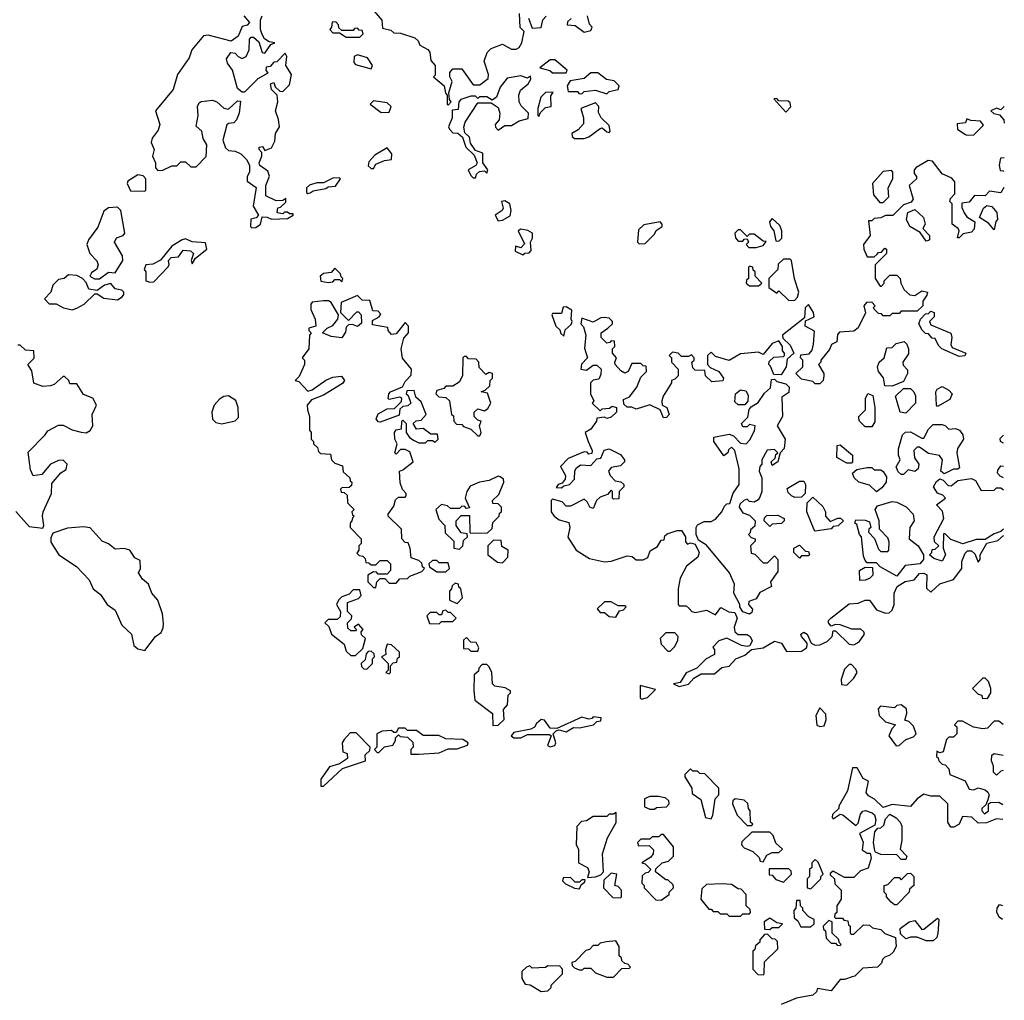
# Model space of a CAD drawing. Extents: x 2380107 to 2585170, y 384273 to 546161.
# Tile 299 of 331: x 2563553 to 2567900, y 461618 to 465948. Entities that reach past the tile are written whole.
import ezdxf

# ---------------------------------------------------------------- set-up
doc = ezdxf.new("R2010")
doc.units = 0

msp = doc.modelspace()

# ---------------------------------------------------------------- linework, layer by layer
at = {"layer": '0CON05XD'}
for points in [[(2564542.5, 465965), (2564567.5, 465935), (2564557, 465923), (2564535, 465917.5), (2564517.5, 465875), (2564487, 465853), (2564385, 465880), (2564365, 465876.7), (2564313.3, 465815), (2564300.7, 465779.3), (2564250, 465705), (2564231.2, 465638.8), (2564195, 465596.2), (2564153.3, 465545), (2564172.5, 465485), (2564165, 465460), (2564137.5, 465425), (2564133.3, 465405), (2564147.5, 465375), (2564140, 465345), (2564152.5, 465315), (2564153, 465293), (2564162.5, 465282.5), (2564185, 465283.3), (2564225, 465302.5), (2564247, 465303), (2564265, 465320), (2564285, 465320), (2564308.3, 465298.3), (2564331.7, 465298.3), (2564377, 465343), (2564380, 465395), (2564363.6, 465423.6), (2564357.5, 465455), (2564333, 465477), (2564341.2, 465525), (2564338, 465565), (2564345, 465580), (2564355, 465586.2), (2564405, 465592.5), (2564423.3, 465585), (2564455, 465557.5), (2564475, 465552.5), (2564515, 465590), (2564528.3, 465588.3), (2564522.5, 465535), (2564510, 465505), (2564498.3, 465491.7), (2564475, 465490), (2564467, 465483), (2564450, 465415), (2564461.7, 465381.7), (2564475, 465370), (2564505, 465367.5), (2564530, 465355), (2564555, 465330), (2564567.5, 465305), (2564567.5, 465275), (2564557.5, 465255), (2564557.5, 465235), (2564597, 465207), (2564583.8, 465125), (2564607.5, 465085), (2564597, 465073), (2564573.3, 465066.7), (2564572.5, 465035), (2564578.3, 465028.3), (2564595, 465030)], [(2564595, 465030), (2564616.7, 465045), (2564623, 465077), (2564646.4, 465076.4), (2564665, 465067.5), (2564735, 465070), (2564760, 465085), (2564760, 465090), (2564745, 465090), (2564735, 465097.5), (2564722.5, 465097.5), (2564715, 465090), (2564690, 465095), (2564693, 465117), (2564705, 465120), (2564728.3, 465141.7), (2564728.3, 465158.3), (2564715, 465150), (2564685, 465147.5), (2564640, 465170), (2564640, 465215), (2564656.4, 465256.4), (2564648.3, 465278.3), (2564613.6, 465303.6), (2564610, 465315), (2564622.5, 465345), (2564621.7, 465361.7), (2564610, 465375), (2564610, 465385), (2564625, 465387.5), (2564635, 465370), (2564665, 465382.5), (2564679.3, 465410.7), (2564682.5, 465445), (2564700, 465475), (2564696.4, 465506.4), (2564682.5, 465545), (2564692.5, 465585), (2564690, 465615), (2564665, 465640), (2564660, 465665), (2564675, 465670), (2564681.7, 465651.7), (2564701.7, 465631.7), (2564715, 465630), (2564745, 465660), (2564752.5, 465705), (2564727.5, 465745), (2564732.5, 465785), (2564725, 465800), (2564688.3, 465761.7), (2564675, 465760), (2564658.3, 465741.7), (2564641.7, 465738.3), (2564640, 465725), (2564648.3, 465711.7), (2564605, 465686.2), (2564545, 465627.5), (2564535, 465627.5), (2564514.3, 465644.3), (2564492, 465725), (2564471.2, 465755), (2564466.2, 465775), (2564485, 465802.5), (2564505, 465800), (2564517.5, 465785), (2564535, 465776.7), (2564552.5, 465785), (2564566.7, 465815), (2564568.3, 465861.7), (2564575, 465870), (2564585, 465870), (2564609.3, 465849.3), (2564623, 465803), (2564635, 465800), (2564661.7, 465838.3), (2564680, 465845), (2564655, 465850), (2564633.3, 465863.3), (2564623, 465883), (2564616.7, 465905), (2564616.7, 465945), (2564623.3, 465965)], [(2565117.5, 465985), (2565152.5, 465945), (2565155, 465910), (2565191.7, 465901.7), (2565205, 465890), (2565235, 465887.5), (2565297, 465867), (2565312.5, 465855), (2565320, 465835), (2565355, 465816), (2565363.8, 465805), (2565368, 465768), (2565388, 465745), (2565386.7, 465703.3), (2565380, 465695), (2565426.7, 465655), (2565433, 465623), (2565440, 465615), (2565440, 465575), (2565445, 465570)], [(2565445, 465570), (2565457.5, 465585), (2565450, 465595), (2565447.5, 465625), (2565462.5, 465675), (2565452.5, 465695), (2565452.5, 465715), (2565465, 465730), (2565505, 465730), (2565555, 465660), (2565585, 465660), (2565621.7, 465688.3), (2565622.5, 465705), (2565603.3, 465765), (2565617, 465803), (2565635, 465820), (2565685, 465840), (2565725, 465817.5), (2565745, 465817.5), (2565757.5, 465825), (2565770, 465845), (2565780, 465895), (2565763, 465913), (2565760, 465975)], [(2565800, 465955), (2565815, 465910), (2565855, 465912.5), (2565862.5, 465947.5), (2565877, 465963)], [(2565987, 465953), (2565971.7, 465938.3), (2565970, 465925), (2566005, 465922.5), (2566045, 465892.5), (2566075, 465900), (2566080, 465915), (2566068.3, 465928.3), (2566060, 465965)], [(2565055, 465870), (2565070, 465885), (2565065, 465900), (2565051.7, 465901.7), (2565045, 465910), (2565031.7, 465908.3), (2565025, 465900), (2564975, 465900), (2564961.7, 465911.7), (2564960, 465925), (2564948.3, 465938.3), (2564933, 465937), (2564930, 465915), (2564922.5, 465905), (2564935, 465890), (2564965, 465890), (2564995, 465870), (2565055, 465870)], [(2565105, 465730), (2565110, 465745), (2565088.8, 465778.8), (2565045, 465792.5), (2565030, 465785), (2565028.3, 465758.3), (2565035, 465750), (2565105, 465730)], [(2565965, 465712.5), (2565970, 465725), (2565915, 465770), (2565895, 465770), (2565850, 465735), (2565893.3, 465723.3), (2565905, 465713.3), (2565965, 465712.5)], [(2565565, 465250), (2565570, 465265), (2565583, 465277), (2565605, 465280), (2565615, 465270), (2565620, 465285), (2565597.5, 465315), (2565598.3, 465358.3), (2565565, 465370), (2565543, 465403), (2565538.3, 465428.3), (2565518.3, 465448.3), (2565513.6, 465473.6), (2565520, 465495), (2565575, 465580), (2565635, 465580), (2565665, 465560), (2565672.5, 465535), (2565670, 465505), (2565652.5, 465485), (2565653, 465473), (2565665, 465460), (2565695, 465480), (2565725, 465480), (2565758.3, 465501.7), (2565798.3, 465511.7), (2565800, 465535), (2565767, 465567), (2565757.5, 465585), (2565756.7, 465615), (2565763.9, 465636.1), (2565797.5, 465665), (2565810, 465685), (2565808.3, 465698.3), (2565795, 465690), (2565765, 465700), (2565705, 465690), (2565675, 465650), (2565657.5, 465605), (2565638.3, 465591.7), (2565615, 465606.7), (2565582.5, 465607.5), (2565575, 465600), (2565565, 465610), (2565545, 465610), (2565500, 465595), (2565492.5, 465585), (2565489.3, 465550.7), (2565461.7, 465548.3), (2565462, 465515), (2565446.7, 465475), (2565450, 465465), (2565465, 465447.5), (2565487, 465447), (2565508.3, 465428.3), (2565522.5, 465385), (2565558.8, 465348.8), (2565572.5, 465315), (2565566.7, 465303.3), (2565532.5, 465285), (2565545, 465260), (2565555, 465250), (2565565, 465250)], [(2566145, 465620), (2566155, 465630), (2566195, 465640), (2566200, 465655), (2566177, 465677), (2566143, 465683), (2566105, 465712.5), (2566075, 465712.5), (2566045, 465687.5), (2565983, 465677), (2565970, 465655), (2565975, 465630), (2566015, 465630), (2566021.7, 465621.7), (2566035, 465620), (2566045, 465630), (2566095, 465636.7), (2566145, 465620)], [(2565845, 465520), (2565851.7, 465538.3), (2565875, 465560), (2565900, 465565), (2565898.3, 465611.7), (2565908.3, 465628.3), (2565875, 465626.7), (2565853.8, 465605), (2565840, 465555), (2565840, 465525), (2565845, 465520)], [(2566935, 465540), (2566957, 465563), (2566955, 465580), (2566945, 465587.5), (2566905, 465590), (2566895, 465600), (2566881.7, 465598.3), (2566935, 465540)], [(2565148.3, 465538.3), (2565185, 465540), (2565192.5, 465565), (2565175, 465580), (2565115, 465590), (2565100, 465575), (2565148.3, 465538.3)], [(2566003, 465423), (2566045, 465423.3), (2566065, 465430), (2566115, 465467.5), (2566125, 465470), (2566145, 465452.5), (2566155, 465450), (2566160, 465455), (2566155, 465480), (2566120, 465515), (2566108.3, 465538.3), (2566110, 465565), (2566095, 465580), (2566030, 465555), (2566042.5, 465515), (2566041.7, 465488.3), (2566019.3, 465460.7), (2565990, 465445), (2565991.7, 465431.7), (2566003, 465423)], [(2567899.8, 465564.8), (2567885, 465550), (2567865, 465557.5), (2567840, 465545), (2567853, 465533), (2567878.3, 465528.3), (2567897.5, 465505), (2567899.4, 465490.1)], [(2567735, 465437.5), (2567765, 465440), (2567808.3, 465481.7), (2567795, 465500), (2567752.5, 465502.5), (2567735, 465510), (2567728.3, 465491.7), (2567691.7, 465488.3), (2567692.5, 465465), (2567725, 465442.5), (2567735, 465437.5)], [(2565115, 465290), (2565125, 465310), (2565163.6, 465326.4), (2565195, 465330), (2565196.7, 465355), (2565175, 465382.5), (2565120.7, 465349.3), (2565095, 465320), (2565091.7, 465301.7), (2565105, 465290), (2565115, 465290)], [(2567898.6, 465337.1), (2567883.3, 465336.7), (2567877.5, 465305), (2567881.7, 465281.7), (2567895, 465280), (2567898.2, 465276.8)], [(2567897.9, 465206.6), (2567885, 465182.5), (2567835, 465190), (2567815, 465170), (2567768.3, 465171.7), (2567745, 465142.5), (2567711.7, 465138.3), (2567711.7, 465118.3), (2567722.5, 465095), (2567735, 465077.5), (2567770, 465055), (2567767, 465023), (2567755, 465010), (2567718.3, 465001.7), (2567700, 464985), (2567692.5, 464985), (2567700, 465015), (2567696.4, 465026.4), (2567670, 465045), (2567670, 465135), (2567660, 465145), (2567661.7, 465158.3), (2567681.7, 465178.3), (2567681.7, 465231.7), (2567668.3, 465248.3), (2567625, 465267.5), (2567583, 465323), (2567563.6, 465326.4), (2567510, 465295), (2567502.5, 465285), (2567501.7, 465268.3), (2567512.5, 465255), (2567512.5, 465245), (2567480, 465215), (2567497.5, 465155), (2567488.3, 465141.7), (2567455, 465130), (2567407, 465083), (2567375, 465082.5), (2567355, 465072.5), (2567325, 465070), (2567315, 465060), (2567300, 465060), (2567307.5, 464995), (2567277.5, 464955), (2567280, 464935), (2567295, 464900), (2567325, 464900), (2567338.3, 464911.7), (2567345, 464920), (2567358.3, 464921.7), (2567371.7, 464938.3), (2567380, 464935), (2567380, 464915), (2567330, 464865), (2567330, 464805), (2567351.7, 464771.7), (2567358.3, 464771.7), (2567370, 464785), (2567370, 464795), (2567395, 464820), (2567425, 464820), (2567440, 464805), (2567442.5, 464785), (2567457.5, 464755), (2567483, 464733), (2567505, 464730), (2567535, 464750), (2567560, 464745), (2567558.3, 464731.7), (2567540, 464705), (2567540, 464685), (2567515, 464660), (2567445, 464660), (2567435, 464650), (2567405, 464650), (2567395, 464640), (2567365, 464640), (2567358.3, 464648.3), (2567345, 464650), (2567325, 464670), (2567323, 464677), (2567330, 464685), (2567315, 464700), (2567291.7, 464698.3), (2567280, 464685), (2567287, 464653), (2567255, 464587.5), (2567235, 464572.5), (2567171.7, 464568.3), (2567163, 464557), (2567160, 464525), (2567137, 464513), (2567128.3, 464491.7), (2567090, 464445), (2567090, 464435), (2567080, 464425), (2567102.5, 464385), (2567102.5, 464375), (2567100, 464355), (2567085, 464340), (2567065, 464340), (2567055, 464350), (2567005, 464360), (2566980, 464385), (2567010, 464415), (2567010, 464445), (2567000, 464455), (2567001.7, 464468.3), (2567038.3, 464471.7), (2567051.7, 464488.3), (2567057.5, 464515), (2567061.7, 464571.7), (2567020, 464595), (2567021.7, 464618.3), (2567060, 464635), (2567057.5, 464655), (2567035, 464690), (2567020, 464675), (2567018.3, 464631.7), (2566920, 464555), (2566921.7, 464541.7), (2566955, 464510), (2566970, 464475), (2566941.7, 464448.3), (2566937.5, 464415), (2566915, 464380), (2566881.7, 464381.7), (2566868.3, 464418.3), (2566860, 464425), (2566861.7, 464438.3), (2566883, 464457), (2566925, 464460), (2566930, 464465), (2566930, 464475), (2566920, 464485), (2566920, 464505), (2566905, 464530), (2566875, 464517.5), (2566835, 464470), (2566815, 464480), (2566735, 464472.5), (2566685, 464443.3), (2566625, 464460), (2566605, 464480), (2566590, 464465), (2566590, 464425), (2566601.7, 464411.7), (2566640, 464395), (2566660, 464365), (2566657, 464353), (2566608.3, 464348.3), (2566580, 464375), (2566578.3, 464398.3), (2566535, 464400), (2566525, 464410), (2566520, 464435), (2566530, 464445), (2566530, 464455), (2566518.3, 464468.3), (2566505, 464460), (2566475, 464460), (2566460, 464475), (2566435, 464480), (2566420, 464465), (2566430, 464455), (2566430, 464435), (2566460, 464405), (2566460, 464375), (2566445, 464360), (2566430, 464355), (2566430, 464345), (2566393.3, 464285), (2566387.5, 464265), (2566390, 464245), (2566410, 464235), (2566420, 464205), (2566408.3, 464191.7), (2566395, 464190), (2566380, 464225), (2566335, 464247.5), (2566275, 464227.5), (2566255, 464236.7), (2566235, 464236.7), (2566220.4, 464250.5), (2566219.3, 464270.7), (2566245, 464282.5), (2566277.5, 464325), (2566295, 464370), (2566320, 464395), (2566318.3, 464418.3), (2566305, 464420), (2566295, 464430), (2566255, 464430), (2566240, 464395), (2566225, 464387.5), (2566207, 464397), (2566182.5, 464425), (2566180, 464435), (2566187.5, 464455), (2566170, 464475), (2566170, 464495), (2566180, 464505), (2566178.3, 464528.3), (2566165, 464530), (2566158.3, 464521.7), (2566145, 464520), (2566120, 464545), (2566120, 464565), (2566150, 464585), (2566170, 464605), (2566170, 464615), (2566155, 464630), (2566135, 464632.5), (2566118.3, 464631.7), (2566085, 464612.5), (2566035, 464630), (2566030, 464605), (2566041.7, 464591.7), (2566052.5, 464555), (2566047, 464497), (2566060, 464455), (2566033, 464427), (2566030, 464405), (2566055, 464400), (2566085, 464422.5), (2566101.7, 464421.7), (2566120, 464405), (2566119.3, 464380.7), (2566109.3, 464360.7), (2566085, 464356.7), (2566073.3, 464345), (2566072.5, 464295), (2566087.5, 464265), (2566080, 464255), (2566115, 464220), (2566125, 464230), (2566157, 464233), (2566168.3, 464241.7), (2566187.5, 464235), (2566187.5, 464215), (2566165, 464193.3), (2566145, 464187.5), (2566135, 464192.5), (2566101.7, 464188.3), (2566100, 464175), (2566075, 464140), (2566050, 464125), (2566062.5, 464085), (2566080, 464045), (2566078.3, 464031.7), (2566065, 464030), (2566058.3, 464038.3), (2566045, 464040), (2565975, 464010), (2565940, 463975), (2565962.5, 463935), (2565961.7, 463918.3), (2565948.3, 463901.7), (2565930, 463895), (2565921.7, 463881.7), (2565945, 463880), (2565955, 463890), (2565980, 463895), (2566001.7, 463918.3), (2566003.6, 463956.4), (2566010.7, 463969.3), (2566028.3, 463981.7), (2566075, 463980), (2566101.7, 464008.3), (2566118.3, 464011.7), (2566133.6, 464046.4), (2566155, 464052.5), (2566205, 464027.5), (2566222.5, 464005), (2566222.5, 463995), (2566205, 463977.5), (2566165, 463970), (2566152.5, 463955), (2566160, 463935), (2566181.7, 463911.7), (2566207, 463907), (2566220, 463895), (2566220, 463885), (2566200, 463865), (2566198.3, 463831.7), (2566175, 463830), (2566170, 463835), (2566170, 463865), (2566165, 463870), (2566148.3, 463851.7), (2566115, 463840), (2566100, 463825), (2566085, 463790), (2566070, 463795), (2566058.3, 463818.3), (2566045, 463830), (2565985, 463800), (2565965, 463800), (2565948.3, 463818.3), (2565905, 463830), (2565900, 463825), (2565900, 463775), (2565912.5, 463755), (2565935, 463740), (2565977, 463727), (2565982.5, 463705), (2565973.6, 463663.6), (2566010, 463605), (2566068.3, 463568.3), (2566135, 463553.3), (2566165, 463556.7), (2566235, 463580), (2566257, 463577), (2566275, 463562.5), (2566305, 463562.5), (2566326.2, 463573.8), (2566337, 463603), (2566368.3, 463621.7), (2566385, 463650), (2566398.3, 463651.7), (2566401.7, 463668.3), (2566411.7, 463678.3), (2566455, 463692.5), (2566475, 463692.5), (2566492.5, 463665), (2566493, 463643), (2566501.7, 463631.7), (2566515, 463637.5), (2566535, 463632.5), (2566553.3, 463595), (2566547.5, 463575), (2566497.5, 463535), (2566468.3, 463481.7), (2566460, 463435), (2566460, 463365), (2566465, 463360), (2566495, 463360), (2566508.3, 463348.3), (2566520, 463335), (2566535, 463330), (2566585, 463340), (2566625, 463320), (2566648.3, 463351.7), (2566683.6, 463333.6), (2566710.7, 463330.7), (2566720, 463305), (2566707.5, 463265), (2566710, 463245), (2566725, 463232.5), (2566765, 463233.8), (2566777.5, 463225), (2566786.7, 463205), (2566776.7, 463183.3), (2566765, 463180), (2566740, 463185), (2566675, 463217.5), (2566640, 463205), (2566613, 463177), (2566620, 463165), (2566620, 463145), (2566583.9, 463126.1), (2566542.5, 463085), (2566495, 463063.8), (2566468.8, 463021.2), (2566440, 463015), (2566465, 463003.8), (2566505, 463013.8), (2566529.1, 463040.9), (2566561.1, 463058.9), (2566620.7, 463059.3), (2566652.3, 463087.7), (2566685, 463093.3), (2566714.3, 463125.7), (2566755, 463142), (2566783.3, 463166.7), (2566835, 463173.8), (2566885, 463203.3), (2566915.5, 463195.5), (2566938.3, 463158.3), (2567005, 463160), (2567026, 463174), (2567030, 463185), (2567030, 463195), (2567004, 463225), (2567002, 463235), (2567015, 463243.8), (2567030, 463235), (2567047.5, 463195), (2567065, 463186.7), (2567085, 463187.5), (2567118.3, 463201.7), (2567140, 463225), (2567145, 463250), (2567155, 463250), (2567215, 463190), (2567235, 463187.5), (2567259.3, 463200.7), (2567282.5, 463235), (2567280, 463245), (2567266.4, 463256.4), (2567227, 463257), (2567175, 463276.2), (2567155, 463277.5), (2567135, 463270), (2567123.8, 463285), (2567124, 463295), (2567133.3, 463305), (2567215, 463369.2), (2567255, 463371.9), (2567285, 463384.4), (2567304.4, 463384.4), (2567335, 463342.5), (2567375, 463327.5), (2567391.7, 463328.3), (2567405, 463340), (2567413.3, 463365), (2567413.3, 463415), (2567426.7, 463445), (2567462.7, 463467.3), (2567502.5, 463475), (2567525, 463502), (2567545, 463504), (2567557.3, 463497.3), (2567557, 463437), (2567575, 463420), (2567615, 463456.7), (2567675, 463476.7), (2567712, 463525), (2567712.5, 463555), (2567727.5, 463592.5), (2567738, 463602), (2567755, 463602), (2567769.7, 463589.7), (2567785, 463552.5), (2567792.5, 463565), (2567792.5, 463585), (2567823.3, 463636.7), (2567871.7, 463648.3), (2567896, 463669.8)], [(2564105, 465190), (2564110, 465195), (2564110, 465245), (2564098.3, 465258.3), (2564075, 465262.5), (2564030, 465235), (2564027.5, 465225), (2564041.7, 465191.7), (2564105, 465190)], [(2564825, 465180), (2564835, 465182.5), (2564848.3, 465191.7), (2564905, 465202.5), (2564915, 465210), (2564947, 465213), (2564970, 465245), (2564965, 465250), (2564935, 465247.5), (2564895, 465227.5), (2564865, 465226.7), (2564833, 465217), (2564820, 465205), (2564820, 465185), (2564825, 465180)], [(2567365, 465140), (2567390, 465165), (2567387.5, 465205), (2567407.5, 465245), (2567407.5, 465275), (2567401.7, 465281.7), (2567365, 465277.5), (2567317.5, 465225), (2567322.5, 465175), (2567350.7, 465140.7), (2567365, 465140)], [(2563905, 464803.3), (2563945, 464832.5), (2563975, 464830), (2564008.8, 464885), (2564007.5, 464905), (2563972.5, 464965), (2563980, 464985), (2564010, 464995), (2564017.5, 465005), (2564000, 465105), (2563985, 465120), (2563945, 465116.7), (2563925, 465102.5), (2563898.3, 465031.7), (2563856.7, 464975), (2563850, 464955), (2563862.5, 464915), (2563893.6, 464883.6), (2563900, 464865), (2563893.6, 464846.4), (2563870.7, 464829.3), (2563862.5, 464815), (2563883.6, 464803.6), (2563905, 464803.3)], [(2565665, 465060), (2565685, 465062.5), (2565718.3, 465081.7), (2565722.5, 465105), (2565717.5, 465135), (2565695, 465147.5), (2565680, 465145), (2565687.5, 465115), (2565682.5, 465105), (2565652.5, 465085), (2565665, 465060)], [(2567855, 465020), (2567829.3, 465049.3), (2567790, 465075), (2567807.5, 465115), (2567823, 465127), (2567845, 465122.5), (2567867, 465097), (2567870, 465065), (2567863, 465057), (2567855, 465020)], [(2567555, 464970), (2567528.3, 465008.3), (2567482.5, 465035), (2567467.5, 465065), (2567473.3, 465096.7), (2567505, 465110), (2567542.5, 465075), (2567550, 465045), (2567540, 465025), (2567570, 464995), (2567570, 464975), (2567565, 464972.5), (2567555, 464970)], [(2566288.3, 464958.3), (2566315, 464960), (2566355, 465000), (2566363.6, 465016.4), (2566390, 465035), (2566390, 465045), (2566380, 465055), (2566308.3, 465041.7), (2566285, 465020), (2566280, 464965), (2566288.3, 464958.3)], [(2566905, 464970), (2566917.5, 464982.5), (2566917.5, 465015), (2566908.3, 465038.3), (2566875, 465070), (2566862.5, 465055), (2566867.5, 465035), (2566882.5, 465015), (2566891.7, 464971.7), (2566905, 464970)], [(2565775, 464910), (2565783, 464917), (2565801.7, 464918.3), (2565811.7, 464928.3), (2565807.5, 464965), (2565816.4, 464983.6), (2565817.5, 465005), (2565797, 465017), (2565765, 465022.5), (2565753.3, 465015), (2565781.7, 464958.3), (2565765, 464940), (2565742.5, 464947.5), (2565740, 464925), (2565775, 464910)], [(2566771.7, 464941.7), (2566805, 464942.5), (2566835, 464950), (2566848.3, 464968.3), (2566835, 464970), (2566795, 465000), (2566775, 465000), (2566765, 464990), (2566735, 465020), (2566725, 465020), (2566710, 465005), (2566712.5, 464985), (2566725, 464970), (2566745, 464970), (2566751.7, 464978.3), (2566765, 464980), (2566770, 464965), (2566760, 464955), (2566771.7, 464941.7)], [(2564128.3, 464788.3), (2564145, 464790), (2564207.5, 464855), (2564212.5, 464865), (2564210, 464885), (2564221.7, 464898.3), (2564255, 464900), (2564275, 464930), (2564307, 464927), (2564320, 464915), (2564310, 464885), (2564315, 464870), (2564330, 464895), (2564378.8, 464935), (2564373, 464963), (2564315, 464966.7), (2564285, 464980), (2564270, 464975), (2564225, 464947.5), (2564174.3, 464885.7), (2564141.7, 464868.3), (2564110, 464865), (2564102.5, 464845), (2564110, 464835), (2564110, 464795), (2564128.3, 464788.3)], [(2566815, 464772.5), (2566830, 464785), (2566800, 464815), (2566800, 464835), (2566791.7, 464841.7), (2566790, 464855), (2566775, 464860), (2566770, 464855), (2566770, 464805), (2566761.7, 464798.3), (2566760, 464785), (2566775, 464772.5), (2566815, 464772.5)], [(2566948.3, 464708.3), (2566975, 464710), (2566987, 464723), (2566992.5, 464745), (2566973.6, 464803.6), (2566960, 464885), (2566955, 464890), (2566925, 464890), (2566901.7, 464868.3), (2566900, 464845), (2566860, 464805), (2566860, 464765), (2566895, 464740), (2566905, 464750), (2566948.3, 464708.3)], [(2563785, 464666), (2563805, 464674), (2563838.3, 464691.7), (2563885, 464737.5), (2563895, 464737.5), (2563925, 464718.8), (2563985, 464711.2), (2564005, 464723.3), (2564013.3, 464735), (2564012.5, 464745), (2564003.6, 464753.6), (2563975, 464760), (2563955, 464782.5), (2563927.5, 464775), (2563895, 464752.5), (2563858.3, 464758.3), (2563847, 464787), (2563830, 464805), (2563805, 464817.5), (2563768.3, 464821.7), (2563750, 464805), (2563725, 464800), (2563700, 464775), (2563690, 464745), (2563662.5, 464715), (2563683.3, 464693.3), (2563715, 464693.8), (2563746.1, 464676.1), (2563785, 464666)], [(2564915, 464787.5), (2564935, 464790), (2564945, 464800), (2564965, 464800), (2564975, 464790), (2564980, 464805), (2564971.7, 464811.7), (2564970, 464825), (2564945, 464850), (2564928.3, 464831.7), (2564895, 464827.5), (2564880, 464815), (2564883, 464793), (2564915, 464787.5)], [(2565125, 463440), (2565130, 463465), (2565145, 463480), (2565165, 463480), (2565185, 463460), (2565215, 463460), (2565231.7, 463478.3), (2565265, 463480), (2565275, 463490), (2565328.3, 463511.7), (2565340, 463525), (2565331.7, 463531.7), (2565328.3, 463548.3), (2565315, 463560), (2565281.7, 463571.7), (2565277.5, 463615), (2565268.3, 463638.3), (2565255, 463640), (2565240, 463655), (2565238.3, 463698.3), (2565180, 463755), (2565180, 463765), (2565205, 463800), (2565211.7, 463828.3), (2565225, 463840), (2565255, 463840), (2565260, 463845), (2565260, 463855), (2565243, 463873), (2565233, 463903), (2565230, 463955), (2565245, 463960), (2565290, 463995), (2565275, 464040), (2565255, 464050), (2565235, 464050), (2565215, 464030), (2565210, 464035), (2565220, 464075), (2565210, 464095), (2565207.5, 464125), (2565215, 464137.5), (2565238.3, 464141.7), (2565240, 464175), (2565245, 464180), (2565260, 464165), (2565260, 464125), (2565273.6, 464103.6), (2565295, 464090), (2565315, 464080), (2565345, 464080), (2565355, 464090), (2565375, 464090), (2565387, 464083), (2565400, 464095), (2565398.3, 464118.3), (2565368.3, 464118.3), (2565335, 464142.5), (2565305, 464140), (2565290, 464165), (2565303, 464177), (2565325, 464180), (2565347.5, 464205), (2565325, 464260), (2565301.7, 464281.7), (2565295, 464310), (2565261.7, 464308.3), (2565260, 464295), (2565268.3, 464288.3), (2565280, 464255), (2565267, 464243), (2565245, 464240), (2565231.7, 464228.3), (2565228.3, 464201.7), (2565145, 464170), (2565135, 464172.5), (2565127.5, 464185), (2565135, 464207.5), (2565175, 464230), (2565208.3, 464231.7), (2565238.3, 464261.7), (2565240, 464275), (2565231.7, 464281.7), (2565185, 464270), (2565180, 464275), (2565182.5, 464295), (2565190, 464305), (2565243, 464327), (2565255, 464350), (2565281.7, 464378.3), (2565282.5, 464405), (2565243.8, 464453.8), (2565236.7, 464495), (2565248.3, 464541.7), (2565270, 464565), (2565270, 464595), (2565255, 464610), (2565215, 464560), (2565195, 464557.5), (2565180, 464575), (2565178.3, 464588.3), (2565110.7, 464600.7), (2565110.7, 464619.3), (2565140, 464635), (2565147, 464647), (2565135, 464660), (2565111.7, 464661.7), (2565098.3, 464708.3), (2565065, 464710), (2565045, 464730), (2564971.7, 464698.3), (2564970, 464655), (2565005, 464620), (2565041.7, 464658.3), (2565048.3, 464658.3), (2565060, 464645), (2565061.7, 464608.3), (2565045, 464592.5), (2565021.7, 464601.7), (2565005, 464600), (2564995, 464590), (2564991.7, 464568.3), (2564975, 464542.5), (2564928.3, 464548.3), (2564890, 464565), (2564910, 464585), (2564935, 464597.5), (2564957.5, 464625), (2564960, 464645), (2564928.3, 464698.3), (2564917, 464707), (2564895, 464706.7), (2564845, 464700), (2564838.3, 464691.7), (2564838.3, 464668.3), (2564857.5, 464625), (2564860, 464595), (2564830, 464585), (2564830, 464575), (2564840, 464565), (2564832.5, 464555), (2564830, 464495), (2564800, 464455), (2564810, 464445), (2564810, 464425), (2564787, 464373), (2564770, 464355), (2564785, 464350), (2564825, 464307.5), (2564845, 464313.3), (2564904.2, 464355.8), (2564935, 464370), (2564973.3, 464373.3), (2564987.5, 464355), (2564978.8, 464341.2), (2564895, 464290), (2564840.7, 464269.3), (2564822.5, 464245), (2564823.3, 464225), (2564832.5, 464195), (2564832.5, 464135), (2564840, 464125), (2564840, 464095), (2564850, 464085), (2564850, 464075), (2564868.3, 464058.3), (2564871.7, 464041.7), (2564881.7, 464031.7), (2564925, 464030), (2564930, 464005), (2564945, 463990), (2564978.3, 463978.3), (2564981.7, 463951.7), (2565010, 463925), (2565011.7, 463911.7), (2565020, 463905), (2565018.3, 463891.7), (2565008.3, 463881.7), (2564975, 463880), (2564970, 463875), (2564971.7, 463861.7), (2564985, 463860), (2564998.3, 463848.3), (2565000, 463815), (2565030, 463785), (2565020, 463775), (2565021.7, 463761.7), (2565030, 463755), (2565021.7, 463748.3), (2565020, 463735), (2565012.5, 463725), (2565012.5, 463705), (2565060, 463655), (2565060, 463635), (2565050, 463625), (2565050, 463605), (2565041.7, 463591.7), (2565051.7, 463581.7), (2565068.3, 463578.3), (2565078.3, 463568.3), (2565081.7, 463551.7), (2565095, 463550), (2565105, 463540), (2565125, 463540), (2565145, 463560), (2565175, 463560), (2565190, 463545), (2565190, 463515), (2565175, 463500), (2565135, 463500), (2565128.3, 463508.3), (2565115, 463510), (2565090, 463495), (2565090, 463465), (2565115, 463440), (2565125, 463440)], [(2565955, 464550), (2565961.7, 464578.3), (2565988.3, 464601.7), (2565992.5, 464615), (2565987.5, 464625), (2565990, 464665), (2565965, 464680), (2565951.7, 464678.3), (2565945, 464650), (2565905, 464650), (2565902.5, 464645), (2565920, 464595), (2565938.3, 464578.3), (2565941.7, 464561.7), (2565955, 464550)], [(2567700.7, 464460.7), (2567623.9, 464493.9), (2567609.3, 464509.3), (2567595, 464540), (2567581.7, 464541.7), (2567565, 464560), (2567551.7, 464561.7), (2567537, 464577), (2567522.5, 464605), (2567530, 464625), (2567551.7, 464648.3), (2567565, 464650), (2567575, 464660), (2567590, 464655), (2567590, 464635), (2567570, 464615), (2567575, 464600), (2567663.3, 464563.3), (2567668.8, 464545), (2567663.3, 464513.3), (2567670, 464500), (2567730, 464475), (2567725, 464463.3), (2567700.7, 464460.7)], [(2567405, 464330), (2567371.7, 464331.7), (2567367, 464367), (2567343.9, 464393.9), (2567340, 464415), (2567347.5, 464435), (2567370, 464455), (2567381.7, 464498.3), (2567405, 464500), (2567421.7, 464518.3), (2567457, 464527), (2567470, 464515), (2567477.5, 464495), (2567477, 464473), (2567452.5, 464435), (2567453, 464423), (2567471.7, 464401.7), (2567472.5, 464385), (2567455, 464350), (2567405, 464330)], [(2563655, 463702.5), (2563660, 463715), (2563653.3, 463755), (2563656.7, 463775), (2563693.3, 463855), (2563695, 463900), (2563735, 463947.5), (2563758.3, 463961.7), (2563762.5, 463985), (2563745, 464003.3), (2563725, 464002), (2563688.8, 463985), (2563650.4, 463939.5), (2563613, 463933), (2563600.8, 463960.8), (2563591.1, 464038.9), (2563665.9, 464114.1), (2563677, 464133), (2563725, 464157.5), (2563745, 464157.5), (2563785, 464136.7), (2563825, 464126.7), (2563846.1, 464123.9), (2563865, 464133.3), (2563876.2, 464155), (2563873.3, 464205), (2563892.5, 464245), (2563876.4, 464276.4), (2563835, 464292.5), (2563805, 464340), (2563775, 464340), (2563770, 464355), (2563751.7, 464371.7), (2563745, 464372.5), (2563705, 464336.7), (2563689.3, 464330.7), (2563655, 464327.5), (2563615, 464342.5), (2563607, 464397), (2563588.8, 464425), (2563617, 464453), (2563616.2, 464486.2), (2563578.3, 464488.3), (2563555, 464510), (2563545, 464510)], [(2565585, 464110), (2565590, 464125), (2565582.5, 464155), (2565590, 464175), (2565575, 464180), (2565560, 464195), (2565560, 464215), (2565575, 464230), (2565605, 464220), (2565619.3, 464230.7), (2565632.5, 464255), (2565618.3, 464298.3), (2565590, 464305), (2565608.3, 464311.7), (2565628.3, 464331.7), (2565630, 464355), (2565640, 464365), (2565640, 464385), (2565625, 464390), (2565611.7, 464381.7), (2565581.7, 464411.7), (2565580, 464435), (2565568.3, 464448.3), (2565535, 464450), (2565525, 464460), (2565515, 464460), (2565510, 464455), (2565507.5, 464375), (2565493, 464347), (2565465, 464330), (2565435, 464330), (2565425, 464320), (2565395, 464310), (2565390, 464295), (2565403, 464283), (2565435, 464280), (2565450, 464265), (2565460, 464205), (2565468.3, 464198.3), (2565470, 464175), (2565481.7, 464161.7), (2565505, 464160), (2565511.7, 464151.7), (2565545, 464140), (2565575, 464110), (2565585, 464110)], [(2566775, 463322.5), (2566745, 463332.5), (2566732.5, 463355), (2566732.5, 463365), (2566706.2, 463415), (2566708, 463455), (2566686.1, 463506.1), (2566585, 463627.5), (2566549.3, 463649.3), (2566540, 463675), (2566540, 463705), (2566545, 463716.7), (2566575, 463732.5), (2566605, 463732.5), (2566625, 463742.5), (2566652.5, 463775), (2566665, 463800), (2566675, 463810), (2566688.3, 463811.7), (2566703, 463857), (2566730, 463895), (2566730, 463965), (2566710, 464045), (2566695, 464060), (2566681.7, 464048.3), (2566680, 464035), (2566661.7, 464021.7), (2566617.5, 464085), (2566617.5, 464105), (2566685, 464117.5), (2566705, 464110), (2566735, 464077.5), (2566760, 464075), (2566777, 464093), (2566797, 464133), (2566800, 464155), (2566775, 464160), (2566765, 464150), (2566745, 464150), (2566740, 464165), (2566767, 464193), (2566773, 464227), (2566781.7, 464238.3), (2566813, 464257), (2566840.7, 464299.3), (2566868.3, 464321.7), (2566871.7, 464358.3), (2566885, 464360), (2566895, 464350), (2566935, 464340), (2566950, 464325), (2566948.3, 464301.7), (2566918.3, 464281.7), (2566920, 464195), (2566897.5, 464155), (2566932.5, 464095), (2566927.5, 464055), (2566910, 464035), (2566900, 463995), (2566875, 463980), (2566870, 463995), (2566888.3, 464011.7), (2566891.7, 464028.3), (2566900, 464035), (2566885, 464050), (2566853.3, 464046.7), (2566830, 464005), (2566830, 463985), (2566820, 463975), (2566817.5, 463955), (2566830, 463925), (2566828.8, 463865), (2566820.7, 463839.3), (2566813, 463827), (2566795, 463817.5), (2566775, 463820), (2566765, 463830), (2566750, 463825), (2566731.7, 463808.3), (2566730, 463795), (2566745, 463770), (2566775, 463760), (2566800, 463735), (2566798.3, 463711.7), (2566780, 463695), (2566778.3, 463681.7), (2566770, 463675), (2566781.7, 463661.7), (2566800, 463655), (2566800, 463645), (2566780, 463625), (2566781.7, 463591.7), (2566798.3, 463588.3), (2566835, 463550), (2566855, 463550), (2566885, 463580), (2566900, 463565), (2566899.3, 463510.7), (2566867.5, 463465), (2566872.5, 463445), (2566820.7, 463419.3), (2566805, 463390), (2566771.7, 463378.3), (2566770, 463365), (2566787.5, 463345), (2566785, 463330), (2566775, 463322.5)], [(2566725, 464246.7), (2566710.7, 464260.7), (2566713.3, 464295), (2566735, 464313.3), (2566758.3, 464308.3), (2566769.3, 464289.3), (2566767, 464263), (2566755, 464247.5), (2566725, 464246.7)], [(2567315, 464150), (2567285, 464150), (2567260, 464175), (2567257.5, 464185), (2567257.5, 464195), (2567287.5, 464225), (2567287.5, 464275), (2567297, 464297), (2567318.8, 464288.8), (2567327.5, 464235), (2567327.5, 464172.5), (2567315, 464150)], [(2567465, 464210), (2567440, 464215), (2567420, 464285), (2567455, 464320), (2567485, 464320), (2567500, 464305), (2567507, 464287), (2567507.5, 464255), (2567465, 464210)], [(2567605, 464240), (2567600, 464245), (2567597.5, 464305), (2567603.6, 464316.4), (2567625, 464327.5), (2567655, 464312.5), (2567670, 464295), (2567659.3, 464270.7), (2567605, 464240)], [(2564445, 464164), (2564505, 464176.7), (2564519.3, 464190.7), (2564517.5, 464235), (2564507, 464267), (2564475, 464286.7), (2564455, 464283.8), (2564435, 464272), (2564412, 464245), (2564401.2, 464215), (2564403.8, 464183.8), (2564419.3, 464169.3), (2564445, 464164)], [(2567455, 463940), (2567445, 463940), (2567430.7, 463950.7), (2567423, 463973), (2567440, 464005), (2567432.5, 464025), (2567433, 464053), (2567450, 464115), (2567463, 464127), (2567485, 464127.5), (2567535, 464100), (2567545, 464100), (2567565, 464140), (2567585, 464160), (2567625, 464160), (2567640, 464155), (2567655, 464140), (2567685, 464142.5), (2567702.5, 464135), (2567716.7, 464115), (2567720, 464095), (2567692.5, 464055), (2567690, 464035), (2567701.7, 463968.3), (2567695, 463962.5), (2567675, 463962.5), (2567635, 463942.5), (2567620, 463955), (2567627.5, 464005), (2567613, 464023), (2567565, 464032.5), (2567525, 464060), (2567515, 464060), (2567500, 464045), (2567503, 464013), (2567522.5, 463985), (2567520, 463965), (2567505, 463952.5), (2567475, 463960), (2567455, 463940)], [(2567896, 464077.5), (2567882.5, 464085), (2567881.7, 464098.3), (2567896, 464113.1)], [(2567225, 463990), (2567205, 463990), (2567160, 464015), (2567161.7, 464068.3), (2567175, 464070), (2567230, 464025), (2567230, 463995), (2567225, 463990)], [(2567335, 463862.5), (2567305, 463892.5), (2567257.5, 463905), (2567237.5, 463925), (2567230, 463945), (2567248.3, 463961.7), (2567295, 463970), (2567315, 463970), (2567325, 463960), (2567355, 463960), (2567365, 463952.5), (2567379.3, 463929.3), (2567377.5, 463905), (2567359.3, 463880.7), (2567335, 463862.5)], [(2567896, 463924.5), (2567881.7, 463931.7), (2567870, 463945), (2567870.7, 463959.3), (2567885, 463977.5), (2567896, 463976.1)], [(2565495, 463610), (2565510, 463625), (2565511.7, 463648.3), (2565530, 463665), (2565528.3, 463678.3), (2565501.7, 463681.7), (2565480, 463715), (2565480, 463735), (2565501.7, 463758.3), (2565538.3, 463758.3), (2565540, 463685), (2565545, 463680), (2565618.3, 463681.7), (2565638.3, 463701.7), (2565641.7, 463728.3), (2565670, 463755), (2565671.7, 463768.3), (2565680, 463775), (2565680, 463795), (2565665, 463810), (2565641.7, 463811.7), (2565640, 463825), (2565668.3, 463851.7), (2565690, 463905), (2565688.3, 463918.3), (2565675, 463930), (2565665, 463932.5), (2565625, 463912.5), (2565583.6, 463906.4), (2565541.7, 463888.3), (2565527.5, 463865), (2565520, 463835), (2565538.3, 463791.7), (2565525, 463790), (2565518.3, 463798.3), (2565505, 463800), (2565495, 463790), (2565455, 463790), (2565441.7, 463801.7), (2565415, 463807.5), (2565390, 463785), (2565403, 463743), (2565430, 463715), (2565431.7, 463681.7), (2565470, 463645), (2565470, 463615), (2565495, 463610)], [(2566975, 463837.5), (2566960, 463845), (2566945, 463860), (2566941.7, 463878.3), (2566995, 463910), (2567015, 463910), (2567022.5, 463895), (2567020, 463855), (2567005, 463840), (2566975, 463837.5)], [(2567896, 463698.5), (2567885, 463687.5), (2567855, 463677.5), (2567815, 463652.5), (2567775, 463653.3), (2567717, 463633), (2567663, 463653), (2567638.3, 463678.3), (2567631.7, 463678.3), (2567630, 463615), (2567640, 463585), (2567625, 463557.5), (2567588.3, 463568.3), (2567570, 463585), (2567580, 463595), (2567581.7, 463608.3), (2567595, 463610), (2567610, 463625), (2567591.7, 463641.7), (2567590, 463665), (2567632.5, 463745), (2567627, 463777), (2567600, 463805), (2567640, 463835), (2567628.3, 463848.3), (2567605, 463857.5), (2567587.5, 463885), (2567600.7, 463909.3), (2567615, 463920), (2567630, 463915), (2567651.7, 463891.7), (2567665, 463890), (2567695, 463912.5), (2567755, 463922.5), (2567773, 463913), (2567798.3, 463868.3), (2567855, 463870), (2567865, 463880), (2567885, 463880), (2567896, 463872.5)], [(2567065, 463690), (2567060, 463695), (2567027.5, 463775), (2567030, 463815), (2567055, 463840), (2567098.3, 463798.3), (2567110, 463775), (2567110, 463755), (2567131.7, 463731.7), (2567165, 463747.5), (2567177, 463747), (2567190, 463735), (2567167, 463713), (2567145, 463710), (2567135, 463700), (2567085, 463692.5), (2567065, 463690)], [(2567425, 463490), (2567351.7, 463531.7), (2567335, 463550), (2567295, 463550), (2567285, 463560), (2567278.3, 463578.3), (2567270, 463665), (2567260, 463675), (2567248.3, 463718.3), (2567240, 463725), (2567245, 463740), (2567285, 463737.5), (2567305, 463730), (2567310, 463705), (2567301.7, 463698.3), (2567300, 463685), (2567327, 463657), (2567345, 463610), (2567355, 463600), (2567385, 463600), (2567390, 463605), (2567391.7, 463641.7), (2567385, 463660), (2567348.3, 463698.3), (2567346.7, 463735), (2567330, 463785), (2567339.3, 463800.7), (2567405, 463820), (2567425, 463817.5), (2567467, 463797), (2567497.5, 463765), (2567502.5, 463735), (2567482.5, 463705), (2567480, 463655), (2567520, 463625), (2567542.5, 463585), (2567542.5, 463565), (2567527.5, 463545), (2567461.7, 463538.3), (2567425, 463490)], [(2563536.4, 463776.4), (2563595, 463710), (2563655, 463702.5)], [(2566865, 463710), (2566840, 463735), (2566841.7, 463748.3), (2566851.7, 463758.3), (2566899.3, 463759.3), (2566927.5, 463745), (2566927.5, 463735), (2566916.1, 463723.9), (2566875, 463720), (2566865, 463710)], [(2564105, 463162.5), (2564152.5, 463225), (2564177.3, 463242.7), (2564187, 463263), (2564187.7, 463282.3), (2564183.3, 463325), (2564163.3, 463385), (2564136.7, 463415), (2564122.5, 463455), (2564095, 463477.5), (2564077.5, 463505), (2564086.7, 463525), (2564085, 463560), (2564061.7, 463571.7), (2564040, 463605), (2564015, 463613.3), (2563975, 463610), (2563945, 463633.3), (2563917.5, 463645), (2563863.9, 463703.9), (2563835, 463708), (2563765, 463702), (2563700, 463680), (2563690.7, 463659.3), (2563690.7, 463640.7), (2563726.7, 463585), (2563804.1, 463534.1), (2563860, 463475), (2563877.5, 463435), (2563909.6, 463409.5), (2563940, 463365), (2563975, 463340), (2564004.2, 463274.2), (2564046.7, 463235), (2564056.7, 463185), (2564075, 463170), (2564105, 463162.5)], [(2565685, 463550), (2565707.5, 463575), (2565710, 463605), (2565681.7, 463621.7), (2565678.3, 463648.3), (2565645, 463650), (2565620, 463625), (2565620, 463585), (2565663, 463553), (2565685, 463550)], [(2566995, 463570), (2566970, 463595), (2566970, 463615), (2566995, 463627.5), (2567021.7, 463601.7), (2567035, 463600), (2567040, 463585), (2567035, 463580), (2567005, 463580), (2566995, 463570)], [(2565435, 463510), (2565450, 463525), (2565445, 463550), (2565405, 463550), (2565395, 463560), (2565375, 463560), (2565360, 463545), (2565361.7, 463531.7), (2565395, 463510), (2565435, 463510)], [(2567261.7, 463471.7), (2567260, 463515), (2567285, 463530), (2567318.3, 463528.3), (2567320, 463495), (2567305, 463480), (2567285, 463472.5), (2567261.7, 463471.7)], [(2565035, 463140), (2565068.3, 463171.7), (2565080, 463215), (2565061.7, 463231.7), (2565060, 463245), (2565070, 463255), (2565048.3, 463278.3), (2565030, 463265), (2565040, 463255), (2565035, 463250), (2565015, 463250), (2565001.7, 463261.7), (2565000, 463285), (2565018.3, 463301.7), (2565020, 463315), (2565000, 463335), (2565000, 463375), (2565048.3, 463391.7), (2565060, 463405), (2565055, 463430), (2565025, 463430), (2565008.3, 463411.7), (2564975, 463400), (2564960, 463385), (2564952.5, 463365), (2564970, 463335), (2564968.3, 463311.7), (2564955, 463300), (2564915, 463300), (2564900, 463285), (2564918.3, 463268.3), (2564930, 463235), (2564985, 463190), (2564995, 463160), (2565015, 463140), (2565035, 463140)], [(2565485, 463370), (2565507.5, 463395), (2565500, 463435), (2565491.7, 463441.7), (2565490, 463455), (2565475, 463460), (2565461.7, 463448.3), (2565460, 463435), (2565450, 463425), (2565450, 463385), (2565485, 463370)], [(2565405, 463280), (2565415, 463290), (2565465, 463290), (2565480, 463305), (2565455, 463330), (2565445, 463330), (2565435, 463340), (2565421.7, 463338.3), (2565415, 463320), (2565405, 463320), (2565395, 463330), (2565365, 463330), (2565350, 463315), (2565361.7, 463281.7), (2565405, 463280)], [(2566185, 463310), (2566201.7, 463338.3), (2566218.3, 463341.7), (2566230, 463355), (2566225, 463360), (2566195, 463360), (2566165, 463377.5), (2566135, 463377.5), (2566103, 463347), (2566115, 463330), (2566135, 463330), (2566155, 463312.5), (2566185, 463310)], [(2565575, 463160), (2565580, 463175), (2565568.3, 463198.3), (2565545, 463200), (2565525, 463220), (2565511.7, 463208.3), (2565511.7, 463171.7), (2565535, 463170), (2565545, 463160), (2565575, 463160)], [(2566425, 463160), (2566445, 463180), (2566458.3, 463208.3), (2566460, 463225), (2566445, 463240), (2566405, 463240), (2566380, 463215), (2566385, 463190), (2566415, 463160), (2566425, 463160)], [(2565185, 463060), (2565190, 463065), (2565190, 463095), (2565201.7, 463108.3), (2565218.3, 463111.7), (2565221.7, 463128.3), (2565230, 463135), (2565230, 463155), (2565195, 463187.5), (2565175, 463190), (2565167.5, 463165), (2565170, 463145), (2565150, 463135), (2565180, 463105), (2565180, 463075), (2565170, 463065), (2565185, 463060)], [(2565085, 463080), (2565110, 463105), (2565110, 463125), (2565120, 463135), (2565118.3, 463148.3), (2565105, 463160), (2565091.7, 463158.3), (2565082.5, 463147.5), (2565078.3, 463121.7), (2565060, 463105), (2565061.7, 463091.7), (2565071.7, 463081.7), (2565085, 463080)], [(2565641.7, 462831.7), (2565665, 462832.5), (2565691.7, 462858.3), (2565688.3, 462901.7), (2565707, 462923), (2565710, 462965), (2565720, 462975), (2565720, 462985), (2565697, 462997), (2565650, 463005), (2565640, 463015), (2565637.5, 463065), (2565625, 463090), (2565615, 463100), (2565595, 463100), (2565580, 463085), (2565578.3, 463071.7), (2565560, 463055), (2565557.5, 462985), (2565563, 462943), (2565640, 462885), (2565641.7, 462831.7)], [(2567205, 463010), (2567235, 463040), (2567250, 463065), (2567245, 463080), (2567225, 463100), (2567215, 463100), (2567195, 463080), (2567180, 463035), (2567181.7, 463011.7), (2567205, 463010)], [(2567825, 462950), (2567840, 462975), (2567840, 462995), (2567830, 463025), (2567815, 463040), (2567805, 463040), (2567760, 462995), (2567785, 462970), (2567800, 462965), (2567801.7, 462951.7), (2567825, 462950)], [(2566298.3, 462948.3), (2566325, 462954.3), (2566360, 462990), (2566291.7, 463008.3), (2566293, 462953), (2566298.3, 462948.3)], [(2567085, 462827.5), (2567105, 462830), (2567113, 462857), (2567111.7, 462881.7), (2567085, 462910), (2567067.5, 462875), (2567072.5, 462832.5), (2567085, 462827.5)], [(2567421.7, 462741.7), (2567435, 462742.5), (2567465, 462770), (2567498.3, 462781.7), (2567510, 462795), (2567498.3, 462828.3), (2567478.3, 462848.3), (2567460, 462855), (2567470, 462885), (2567467.5, 462905), (2567445, 462922.5), (2567425, 462920), (2567415, 462910), (2567353, 462917), (2567342.5, 462905), (2567347.5, 462875), (2567375, 462847.5), (2567420, 462835), (2567403, 462817), (2567390, 462785), (2567421.7, 462741.7)], [(2565895, 462737.5), (2565915, 462742.5), (2565920, 462755), (2565907.5, 462795), (2565921.7, 462808.3), (2565935, 462812.5), (2565965, 462803.8), (2565998, 462822), (2566025, 462821.4), (2566086.4, 462833.6), (2566101.7, 462848.3), (2566118.3, 462851.7), (2566120, 462865), (2566085, 462870), (2566078.3, 462861.7), (2566065, 462860), (2566035, 462867.5), (2565925, 462817.5), (2565895, 462820), (2565870, 462855), (2565855, 462857.5), (2565835, 462840), (2565826.4, 462823.6), (2565810, 462815), (2565735, 462800), (2565722.5, 462785), (2565735, 462777.5), (2565765, 462777.5), (2565795, 462791.2), (2565891.7, 462791.7), (2565900, 462785), (2565883, 462743), (2565895, 462737.5)], [(2565315, 462704.3), (2565405, 462711.4), (2565445, 462728), (2565485, 462728), (2565530, 462745), (2565532.5, 462755), (2565509.3, 462769.3), (2565435, 462772.5), (2565403, 462787), (2565335, 462787.5), (2565305, 462810), (2565265, 462810), (2565255, 462820), (2565225, 462820), (2565215, 462800), (2565205, 462800), (2565195, 462810), (2565153.6, 462806.4), (2565130, 462795), (2565130, 462735), (2565120, 462725), (2565131.7, 462711.7), (2565138.3, 462711.7), (2565163, 462737), (2565200, 462745), (2565212.5, 462765), (2565212.5, 462777.5), (2565225, 462790), (2565232.5, 462782.5), (2565265, 462780), (2565288.3, 462758.3), (2565290, 462735), (2565280, 462725), (2565280, 462705), (2565315, 462704.3)], [(2567894.6, 462836), (2567875, 462850), (2567855, 462850), (2567825, 462820), (2567805, 462816.7), (2567763.6, 462823.6), (2567715, 462850), (2567695, 462850), (2567680, 462835), (2567690, 462825), (2567690, 462795), (2567675, 462780), (2567655, 462780), (2567645, 462770), (2567630, 462715), (2567615, 462710), (2567601.7, 462718.3), (2567600, 462695), (2567608.3, 462688.3), (2567610, 462675), (2567625, 462660), (2567638.3, 462658.3), (2567655, 462640), (2567660, 462615), (2567726.4, 462586.4), (2567745, 462550), (2567765, 462547.5), (2567785, 462556.7), (2567815, 462546.7), (2567826.4, 462536.4), (2567832.5, 462525), (2567827.5, 462502.5), (2567818.3, 462481.7), (2567800, 462465), (2567800, 462455), (2567811.7, 462441.7), (2567830, 462455), (2567830, 462485), (2567838.3, 462491.7), (2567875, 462492.5), (2567893.6, 462483.2)], [(2564883, 462563), (2564895, 462563.3), (2564978.8, 462641.2), (2565080, 462675), (2565078.3, 462701.7), (2565098.3, 462721.7), (2565100, 462735), (2565038.3, 462798.3), (2565011.7, 462798.3), (2564985, 462770), (2564977.5, 462755), (2564980, 462715), (2564998.3, 462708.3), (2565000, 462685), (2564965, 462662.5), (2564920.7, 462649.3), (2564883.3, 462595), (2564883, 462563)], [(2567894, 462633.2), (2567885, 462630), (2567865, 462612.5), (2567852.5, 462625), (2567851.7, 462651.7), (2567842.5, 462675), (2567845, 462700), (2567855, 462707.5), (2567894.2, 462700)], [(2567893.4, 462416.8), (2567865, 462420), (2567821.7, 462401.7), (2567785, 462400), (2567757, 462427), (2567715, 462430), (2567700, 462395), (2567677, 462383), (2567663, 462383), (2567650, 462405), (2567650, 462485), (2567615, 462520), (2567575, 462520), (2567545, 462527.5), (2567515, 462507.5), (2567485, 462473.3), (2567405, 462482.5), (2567365, 462470), (2567326.4, 462506.4), (2567300.7, 462520.7), (2567290, 462535), (2567300, 462585), (2567277, 462597), (2567250, 462645), (2567230, 462645), (2567207, 462543), (2567170, 462475), (2567170, 462465), (2567141.7, 462438.3), (2567140, 462425), (2567145, 462420), (2567175, 462440), (2567187, 462437), (2567245, 462390), (2567255, 462400), (2567265, 462440), (2567275, 462452.5), (2567286.4, 462456.4), (2567316.2, 462446.2), (2567326.4, 462436.4), (2567332.5, 462415), (2567328.3, 462391.7), (2567260, 462355), (2567276.4, 462316.4), (2567273, 462283), (2567295, 462267.5), (2567307.5, 462267.5), (2567312.5, 462245), (2567298.3, 462201.7), (2567265, 462190), (2567235, 462160), (2567195, 462160), (2567145, 462187.5), (2567131.7, 462178.3), (2567131.7, 462171.7), (2567150, 462155), (2567151.7, 462131.7), (2567180, 462105), (2567180, 462065), (2567160, 462035), (2567160, 462005), (2567151.7, 461998.3), (2567150, 461985), (2567155, 461980), (2567185, 461980), (2567191.7, 461971.7), (2567208.3, 461968.3), (2567211.7, 461951.7), (2567220, 461945), (2567220, 461915), (2567225, 461910), (2567235, 461910), (2567278.3, 461951.7), (2567305, 461950), (2567318.3, 461938.3), (2567355, 461930), (2567373, 461913), (2567420, 461895), (2567422.5, 461855), (2567409.3, 461830.7), (2567395, 461817.5), (2567371.7, 461808.3), (2567361.7, 461798.3), (2567358.3, 461781.7), (2567340, 461765), (2567275, 461760), (2567240, 461725), (2567228.3, 461721.7), (2567195, 461710), (2567175, 461710), (2567135, 461660), (2567075, 461670), (2567070, 461655), (2567055, 461640), (2566983, 461627), (2566915, 461600)], [(2566605, 462420), (2566612.5, 462435), (2566623, 462507), (2566640, 462525), (2566640, 462555), (2566578.3, 462618.3), (2566555, 462620), (2566545, 462630), (2566525, 462630), (2566515, 462640), (2566490, 462615), (2566490, 462605), (2566520, 462555), (2566521.7, 462531.7), (2566560, 462505), (2566580, 462425), (2566605, 462420)], [(2566355, 462462.5), (2566365, 462470), (2566408.3, 462471.7), (2566420, 462485), (2566418.3, 462498.3), (2566405, 462510), (2566375, 462517.5), (2566335, 462517.5), (2566311.7, 462508.3), (2566311.7, 462471.7), (2566335, 462462.5), (2566355, 462462.5)], [(2566785, 462390), (2566790, 462395), (2566780, 462405), (2566777.5, 462455), (2566770, 462465), (2566767, 462487), (2566751.7, 462501.7), (2566711.7, 462508.3), (2566701.7, 462498.3), (2566700, 462485), (2566720, 462435), (2566765, 462390), (2566785, 462390)], [(2566060, 462160), (2566095, 462162.5), (2566118.3, 462171.7), (2566130, 462185), (2566126.7, 462265), (2566147.5, 462335), (2566187, 462403), (2566187, 462447), (2566175, 462440), (2566155, 462440), (2566145, 462430), (2566085, 462430), (2566055, 462410), (2566033, 462407), (2566012.5, 462385), (2566010, 462305), (2566020, 462285), (2566020, 462225), (2566060, 462205), (2566067.5, 462185), (2566060, 462160)], [(2567465, 462240), (2567445, 462240), (2567425, 462260), (2567355, 462262.5), (2567331.7, 462271.7), (2567328.3, 462278.3), (2567322.5, 462315), (2567328.3, 462361.7), (2567341.7, 462378.3), (2567355, 462380), (2567368.3, 462391.7), (2567375, 462420), (2567395, 462440), (2567423, 462423), (2567440, 462405), (2567447, 462387), (2567447.5, 462325), (2567440, 462285), (2567470, 462255), (2567465, 462240)], [(2566385, 462060), (2566420, 462085), (2566420, 462095), (2566440, 462115), (2566438.3, 462128.3), (2566415, 462150), (2566405, 462150), (2566360, 462185), (2566361.7, 462198.3), (2566390, 462225), (2566417, 462233), (2566440, 462255), (2566440, 462295), (2566395, 462350), (2566385, 462350), (2566375, 462340), (2566345, 462340), (2566335, 462330), (2566295, 462330), (2566280, 462315), (2566285, 462300), (2566331.7, 462301.7), (2566351.7, 462281.7), (2566350, 462265), (2566339.3, 462250.7), (2566300, 462225), (2566315, 462220), (2566340, 462195), (2566328.3, 462181.7), (2566315, 462180), (2566301.7, 462168.3), (2566300, 462135), (2566310, 462125), (2566310, 462115), (2566361.7, 462061.7), (2566385, 462060)], [(2566835, 462230), (2566851.7, 462258.3), (2566875, 462270), (2566905, 462270), (2566920, 462285), (2566891.7, 462311.7), (2566880, 462345), (2566865, 462360), (2566785, 462360), (2566741.7, 462318.3), (2566740, 462305), (2566751.7, 462291.7), (2566790, 462275), (2566818.3, 462248.3), (2566821.7, 462231.7), (2566835, 462230)], [(2567045, 462110), (2567090, 462155), (2567090, 462165), (2567100, 462175), (2567078.3, 462228.3), (2567065, 462240), (2567050, 462225), (2567050, 462205), (2567040, 462195), (2567040, 462165), (2567030, 462155), (2567030, 462115), (2567045, 462110)], [(2566205, 462070), (2566210, 462075), (2566210, 462105), (2566195, 462120), (2566180, 462125), (2566190, 462175), (2566165, 462180), (2566131.7, 462148.3), (2566130, 462115), (2566171.7, 462071.7), (2566205, 462070)], [(2566925, 462140), (2566960, 462175), (2566958.3, 462188.3), (2566948.3, 462198.3), (2566861.7, 462198.3), (2566861.7, 462171.7), (2566875, 462170), (2566891.7, 462151.7), (2566925, 462140)], [(2567425, 462040), (2567415, 462040), (2567400.7, 462050.7), (2567380, 462075), (2567380, 462085), (2567370, 462095), (2567370, 462125), (2567385, 462130), (2567415, 462160), (2567435, 462160), (2567445, 462150), (2567471.7, 462178.3), (2567485, 462180), (2567500, 462165), (2567500, 462125), (2567481.7, 462108.3), (2567480, 462095), (2567425, 462040)], [(2566025, 462110), (2566031.7, 462128.3), (2566048.3, 462141.7), (2566050, 462150), (2566035, 462150), (2566025, 462140), (2566005, 462140), (2565985, 462160), (2565951.7, 462158.3), (2565950, 462145), (2565963, 462133), (2566003, 462113), (2566025, 462110)], [(2566735, 461990), (2566745, 462000), (2566775, 462000), (2566780, 462005), (2566778.3, 462018.3), (2566760, 462035), (2566760, 462085), (2566738.3, 462108.3), (2566725, 462110), (2566695, 462130), (2566655, 462132.5), (2566585, 462130), (2566565, 462110), (2566560, 462065), (2566595, 462020), (2566605, 462020), (2566615, 462010), (2566635, 462010), (2566645, 462000), (2566675, 462000), (2566685, 461990), (2566735, 461990)], [(2567001.7, 461941.7), (2567045, 461942.5), (2567060, 461955), (2567060, 461975), (2567037, 461987), (2567010, 462015), (2567010, 462025), (2567000, 462035), (2566998.3, 462058.3), (2566981.7, 462058.3), (2566980, 462025), (2566970, 462015), (2566971.7, 461981.7), (2566988.3, 461968.3), (2567001.7, 461941.7)], [(2567892.1, 461974.6), (2567877.5, 461985), (2567867, 462007), (2567867.5, 462025), (2567878.3, 462041.7), (2567892.3, 462036.9)], [(2566865, 461930), (2566875, 461940), (2566905, 461940), (2566920, 461955), (2566895, 461960), (2566865, 461980), (2566840, 461965), (2566841.7, 461931.7), (2566865, 461930)], [(2567175, 461860), (2567180, 461865), (2567171.7, 461871.7), (2567168.3, 461888.3), (2567140, 461915), (2567140, 461965), (2567125, 461970), (2567100, 461945), (2567101.7, 461931.7), (2567110, 461925), (2567113, 461893), (2567135, 461870), (2567155, 461870), (2567161.7, 461861.7), (2567175, 461860)], [(2567585, 461880), (2567555, 461880), (2567515, 461897.5), (2567485, 461897.5), (2567465, 461890), (2567441.7, 461911.7), (2567440, 461935), (2567480, 461965), (2567505, 461970), (2567535, 461930), (2567545, 461932.5), (2567605, 461980), (2567610, 461975), (2567606.2, 461915), (2567601.2, 461895), (2567585, 461880)], [(2566835, 461730), (2566840, 461735), (2566841.7, 461788.3), (2566900, 461845), (2566898.3, 461878.3), (2566888.3, 461888.3), (2566875, 461890), (2566855, 461910), (2566841.7, 461908.3), (2566820, 461885), (2566820, 461875), (2566801.7, 461858.3), (2566798.3, 461841.7), (2566790, 461835), (2566790, 461755), (2566811.7, 461731.7), (2566835, 461730)], [(2566175, 461720), (2566211.7, 461758.3), (2566245, 461760), (2566250, 461765), (2566238.3, 461778.3), (2566225, 461780), (2566211.7, 461791.7), (2566210, 461805), (2566200, 461815), (2566200, 461855), (2566185, 461880), (2566143.6, 461876.4), (2566115, 461870), (2566105, 461860), (2566085, 461860), (2566068.3, 461841.7), (2566051.7, 461838.3), (2566005, 461790), (2565990, 461785), (2565991.7, 461771.7), (2566001.7, 461761.7), (2566023, 461753), (2566037, 461753), (2566045, 461760), (2566075, 461760), (2566095, 461740), (2566145, 461720), (2566175, 461720)], [(2565855, 461657.5), (2565885, 461660), (2565900, 461675), (2565900, 461685), (2565950, 461735), (2565950, 461755), (2565938.3, 461768.3), (2565885, 461770), (2565875, 461762.5), (2565815, 461760), (2565805, 461770), (2565790, 461765), (2565770, 461745), (2565770, 461715), (2565785, 461690), (2565807, 461687), (2565855, 461657.5)]]:
    msp.add_lwpolyline(points, dxfattribs=at)

doc.saveas('drawing.dxf')
